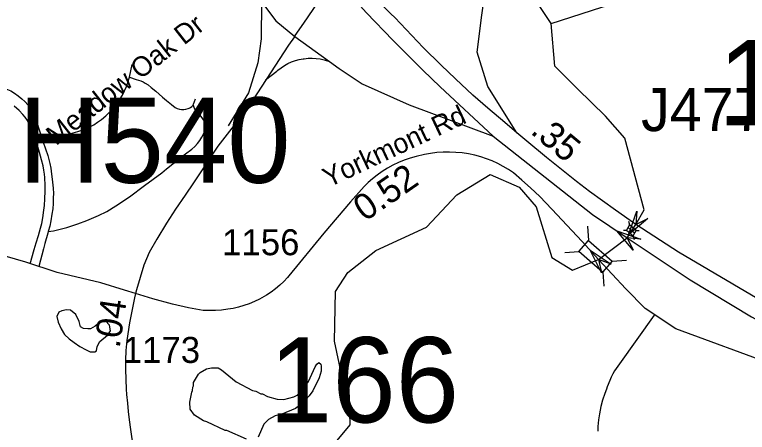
# Model space of a CAD drawing. Extents: x 1383679 to 1536984, y 460658 to 651027.
# Drawn here: x 1425343 to 1428871, y 528858 to 530866 of the extents above; entities that cross this region are included whole.
import ezdxf

# ---------------------------------------------------------------- set-up
doc = ezdxf.new("R2010")
doc.units = 0
for name, color, linetype in [('Exist Hydrographic Creek Single Shore', 7, 'Continuous'), ('Exist Hydrographic Misc Water Feature', 7, 'Continuous'), ('Exist Road Non-System Structure Non-Sys Other Number Label', 7, 'Continuous'), ('Exist Road Non-System Type 51', 7, 'Continuous'), ('Exist Road Non-System Type 51 Label', 7, 'Continuous'), ('Exist Road Primary Interstate Ramp 1 Lane Attributed', 7, 'Continuous'), ('Exist Road Primary Interstate Structure Standard Bridge CELL', 7, 'Continuous'), ('Exist Road Primary US Structure Non-Sys NCDOT Number Label', 7, 'Continuous'), ('Exist Road Secondary Mileage Hundredths English Label', 7, 'Continuous'), ('Exist Road Secondary Structure Standard Bridge Attributed CELL', 7, 'Continuous'), ('Exist Road Secondary Structure Standard Bridge CELL', 7, 'Continuous'), ('Exist Road Secondary Structure Standard Bridge Number Label', 7, 'Continuous'), ('Exist Road Secondary Type 51 Attributed', 7, 'Continuous'), ('Exist Road Secondary Type 51 Divided Attributed', 7, 'Continuous'), ('Exist Road Secondary Type 51 Label', 7, 'Continuous'), ('Exist Road Secondary Type 51 Number Label', 7, 'Continuous')]:
    doc.layers.add(name, color=color, linetype=linetype)

msp = doc.modelspace()

# ---------------------------------------------------------------- linework, layer by layer
at = {"layer": 'Exist Hydrographic Creek Single Shore'}
for points in [[(1427925.8, 530824.2), (1427764.1, 531069.2), (1427720.5, 531175.8), (1427590.4, 531205.8), (1427484.4, 531178.5), (1427152.2, 531134.8), (1426961.7, 531184.9), (1426908.9, 531399.9), (1426682.6, 531701), (1426597.1, 531786.4), (1426425.2, 532097.6), (1426291.2, 532438.1), (1426278.1, 532573.7), (1426015.7, 532687.6), (1426019.7, 532930.4), (1426098.8, 533129), (1426166.7, 533193.3), (1426279.7, 533401)], [(1427925.8, 530824.2), (1428170.6, 530903), (1428458.7, 530990.6), (1428823.7, 530907.9), (1429066.6, 530985), (1429249.7, 530964.9), (1429389.7, 530870.2), (1429548.6, 530893.3), (1429876.7, 531044.2), (1429921.7, 531243.5), (1430326.7, 531911.5), (1430479.7, 532066), (1431105.7, 532522.8)], [(1426847.7, 528761.4), (1426958.7, 528893.9), (1426953.7, 529067.9), (1426928.7, 529084.9), (1426882.6, 529295.9), (1426887.7, 529535.4), (1426947.6, 529626), (1427082.7, 529731.6), (1427326.7, 529844.8), (1427471.7, 529999.6), (1427632.7, 530098), (1427772.7, 530036.1), (1427854.7, 529942.6), (1427930.1, 529699.1), (1428029.2, 529638), (1428154.6, 529688.4), (1428292.6, 529792.5), (1428333.2, 529857.1), (1428373.7, 529928.4), (1428280.2, 530272.2), (1428188.1, 530378.1), (1428052.6, 530509.3), (1427943.3, 530618.7), (1427925.8, 530824.2)]]:
    msp.add_lwpolyline(points, dxfattribs=at)
at = {"layer": 'Exist Hydrographic Misc Water Feature'}
for points in [[(1425696.4, 529355.1), (1425674.1, 529357.5), (1425659.8, 529365), (1425654, 529391.3), (1425638.3, 529424), (1425612.6, 529445.8), (1425592.4, 529447.1), (1425570.1, 529441.4), (1425555.4, 529434.9), (1425547.2, 529414.3), (1425552.5, 529387.6), (1425566.8, 529355.9), (1425582.7, 529329), (1425605.9, 529306.8), (1425629.2, 529289.4), (1425657.9, 529270.4), (1425688.5, 529254.3), (1425707.7, 529244.2), (1425728.9, 529244.7), (1425738.2, 529250.3), (1425740.6, 529270.1), (1425753.2, 529295.4), (1425790, 529325), (1425804.4, 529345.5), (1425800.6, 529372.7), (1425780.2, 529393.9), (1425763.4, 529396.1), (1425730.4, 529368.4), (1425709, 529356.3), (1425696.4, 529355.1)], [(1426459.4, 528824.5), (1426364.2, 528866.6), (1426356.2, 528866.7), (1426269.2, 528908.7), (1426253.3, 528913), (1426209.8, 528940), (1426188.4, 528968.5), (1426187.2, 529002.5), (1426196.2, 529050.3), (1426200.4, 529058.2), (1426200.7, 529074.2), (1426204.9, 529082), (1426205.2, 529098), (1426228.1, 529137.5), (1426236.3, 529145.3), (1426266.6, 529162.6), (1426290.8, 529168.1), (1426322.8, 529167.4), (1426338.6, 529159), (1426409.3, 529101.4), (1426488.5, 529059.7), (1426504.4, 529055.3), (1426528.2, 529042.8), (1426536.2, 529042.6), (1426559.9, 529030.1), (1426607.6, 529017), (1426639.6, 529016.3), (1426687.9, 529029.2), (1426704, 529036.8), (1426724.4, 529054.4), (1426757.4, 529101.6), (1426790.9, 529172.8), (1426798.9, 529186.4), (1426808.1, 529193.3)], [(1426808.1, 529193.3), (1426818.1, 529186), (1426819, 529176.2), (1426818.5, 529152.2), (1426809.9, 529120.4), (1426778.4, 529057.2), (1426761.9, 529033.6), (1426727.2, 528996.3), (1426694.7, 528973.1), (1426630, 528944.6), (1426597.9, 528937.3), (1426565.5, 528920), (1426542.9, 528896.5), (1426515.7, 528835.2)]]:
    msp.add_lwpolyline(points, dxfattribs=at)
at = {"layer": 'Exist Road Non-System Type 51'}
for p, q in [((1426694.5, 530765.6), (1426690.1, 530759.4)), ((1425895.8, 530565.6), (1425909.2, 530626.5)), ((1426467.1, 530422.3), (1426322.3, 530234.2)), ((1425930.2, 529543.6), (1425925.4, 529525.5))]:
    msp.add_line(p, q, dxfattribs=at)
for points in [[(1426694.5, 530765.6), (1426736.1, 530825.8), (1426853.1, 530997.8), (1426910.8, 531080.4)], [(1426690.1, 530759.4), (1426662.5, 530719.5), (1426467.1, 530422.3)], [(1425481.3, 530252.4), (1425530.1, 530269.7), (1425592.1, 530287.9), (1425647, 530304.1), (1425676.6, 530314.3), (1425701.7, 530325.3), (1425724.3, 530337.3), (1425743, 530349.4), (1425761.5, 530362.7), (1425782, 530380.2), (1425803.8, 530400.4), (1425819.7, 530417.3), (1425834.3, 530436.4), (1425848.8, 530456.9), (1425862.7, 530479.5), (1425872.2, 530499.3), (1425882.5, 530521.3), (1425888.9, 530540.7), (1425894.8, 530561.4), (1425895.8, 530565.6)], [(1425895.8, 530565.6), (1425928, 530555.1), (1425951.1, 530547.4), (1425962.4, 530542.6), (1425972.2, 530537.1), (1425985.7, 530528.4), (1426000.5, 530516.6), (1426022.3, 530497.9), (1426055.8, 530469.5), (1426075, 530452.9), (1426097.8, 530434.2), (1426116.7, 530420.3), (1426126.3, 530415.7), (1426136.4, 530412.4), (1426146.9, 530410.7), (1426157.5, 530410.6), (1426168.1, 530412.1), (1426178.3, 530415.1), (1426183.9, 530417.5), (1426190.5, 530420.3), (1426196.2, 530424.5), (1426200.8, 530429.9), (1426202.4, 530432.8)], [(1424988.3, 530471.1), (1425085.3, 530504.3), (1425117.7, 530512.4), (1425151.9, 530519.2), (1425190.7, 530525.7), (1425207.3, 530526.6), (1425227.4, 530525.8), (1425245.2, 530524.3), (1425262.6, 530520.8), (1425286.7, 530514.5), (1425309.4, 530506.6), (1425324.5, 530499.6), (1425341.9, 530489.3), (1425359.7, 530476.7), (1425377.5, 530462.3), (1425391.9, 530448.5), (1425407.8, 530430.8), (1425418.5, 530415.7), (1425432.6, 530393.6), (1425437.4, 530384.1), (1425446.7, 530359.9), (1425456, 530327.5), (1425481.3, 530252.4)], [(1426202.4, 530432.8), (1426204.2, 530436.2), (1426213.5, 530461.2)], [(1425418.7, 529668.3), (1425437, 529736.8), (1425447.7, 529768.3), (1425458.3, 529804.2), (1425468.5, 529840.1), (1425474.5, 529862.6), (1425479.5, 529889.5), (1425484.4, 529925.7), (1425486.5, 529948.3), (1425489.1, 529980), (1425490.1, 530017), (1425490, 530045.5), (1425488.8, 530082.8), (1425487.1, 530099.6), (1425484, 530119), (1425479.9, 530139.5), (1425472.2, 530168.8), (1425463.8, 530203.2), (1425431.9, 530305.8), (1425422.7, 530325.4), (1425414.6, 530341.1), (1425405, 530356.6), (1425393.7, 530374.2), (1425383.3, 530386), (1425364.4, 530405), (1425341.1, 530426.4)], [(1425505.1, 529822.9), (1425530.6, 529826.6), (1425594.5, 529843.3), (1425646.8, 529860.1), (1425690.3, 529876.8), (1425747.8, 529901), (1425787.4, 529920.5), (1425830.7, 529946.4), (1425896.5, 529990.6), (1425968.5, 530045), (1426051.2, 530106.1), (1426075, 530124.5), (1426166.2, 530196.3), (1426196.3, 530219.8), (1426210.3, 530232.8), (1426223.1, 530246.9), (1426234.7, 530262), (1426245.1, 530278), (1426254.1, 530294.8), (1426259.6, 530307.4), (1426261.4, 530318.3), (1426261.5, 530329.3), (1426260.1, 530340.3), (1426257.1, 530350.9), (1426252.7, 530361), (1426246.9, 530370.4), (1426239.7, 530378.8), (1426235.9, 530382.5), (1426223, 530396.5), (1426211.6, 530411.5), (1426202.4, 530432.8)], [(1425481.3, 530252.4), (1425502.4, 530189.8), (1425512.4, 530150.2), (1425516.9, 530127.5), (1425521.5, 530099.6), (1425524.1, 530075), (1425528.8, 530032.6), (1425530, 530005.8), (1425529.1, 529984.8), (1425528.1, 529957.6), (1425526.7, 529932.2), (1425523.1, 529907.2), (1425518, 529874.9), (1425512.8, 529850), (1425505.1, 529822.9)], [(1426322.3, 530234.2), (1426205.2, 530058), (1426163.6, 529998.7), (1426118.2, 529931.3), (1426075, 529864.3), (1426028.2, 529787.3), (1425990.9, 529722.2), (1425966.1, 529661.9), (1425930.2, 529543.6)], [(1425505.1, 529822.9), (1425503.2, 529815.9), (1425488.6, 529766.3), (1425482.5, 529741), (1425459.9, 529655)], [(1428421.5, 529421.1), (1428255.9, 529187.2), (1428231.6, 529153), (1428222.9, 529139.7), (1428215.4, 529123.2), (1428208.3, 529107.7), (1428195.9, 529076.7), (1428191.9, 529066), (1428184, 529044.7), (1428173.2, 529012.3), (1428165.7, 528982.3), (1428158.2, 528946.6), (1428154, 528918.5), (1428150.7, 528886.3), (1428150.7, 528863.6)], [(1425884.1, 529299.6), (1425879.3, 529251.3), (1425877.4, 529204.1), (1425877.3, 529178.9), (1425877.3, 529159.6), (1425879.8, 529066), (1425881.9, 529040.5), (1425886.3, 528997.6), (1425890.5, 528957.7), (1425895, 528917.6), (1425900.6, 528871.1), (1425905.2, 528837.7), (1425916.4, 528766.1), (1425923.6, 528724), (1425930.8, 528683.6), (1425938.7, 528641.7), (1425945.9, 528604.6), (1425954.2, 528564.6), (1425965.1, 528515.1), (1425968.1, 528503)]]:
    msp.add_lwpolyline(points, dxfattribs=at)
at = {"layer": 'Exist Road Primary Interstate Ramp 1 Lane Attributed'}
for points in [[(1427761.8, 530298.5), (1427621.5, 530520.3), (1427569.9, 530686.7), (1427592.8, 530864.7), (1427615.8, 531036.9), (1427597.5, 531199.1), (1427591.1, 531231.4), (1427552.7, 531323.9), (1427455.2, 531461.6), (1427346.2, 531553.5), (1427277.4, 531633.8)], [(1426531.8, 530927.8), (1426530.5, 530750.4), (1426514.6, 530635.1), (1426468.9, 530491.1), (1426371.8, 530332.3)], [(1426531.8, 530927.8), (1426600.6, 530836), (1426692.3, 530761.4)], [(1426692.3, 530761.4), (1426859.1, 530641.6)], [(1426550.7, 530552.6), (1426605.6, 530594.4), (1426610.9, 530599.1), (1426626.2, 530611), (1426642.3, 530621.6), (1426659.3, 530630.9), (1426677, 530638.8), (1426695.2, 530645.2), (1426713.9, 530650), (1426733, 530653.4), (1426737.7, 530654.2), (1426756.8, 530656.4), (1426776.1, 530657), (1426795.3, 530656.1), (1426814.4, 530653.5), (1426833.2, 530649.5), (1426859.1, 530641.6)], [(1426859.1, 530641.6), (1426906.1, 530607.8), (1427016.2, 530533.2), (1427242.9, 530432.8), (1427647.7, 530281.3)]]:
    msp.add_lwpolyline(points, dxfattribs=at)
at = {"layer": 'Exist Road Primary Interstate Structure Standard Bridge CELL'}
for p, q in [((1428298.7, 529873.7), (1428303.7, 529855.9)), ((1428296.4, 529843), (1428327.6, 529815.7)), ((1428274.1, 529829.8), (1428289.2, 529830)), ((1428320.5, 529803), (1428325.5, 529785.3)), ((1428334.8, 529828.6), (1428349.9, 529828.8))]:
    msp.add_line(p, q, dxfattribs=at)
msp.add_lwpolyline([(1428289.2, 529830), (1428320.3, 529802.8), (1428334.8, 529828.7), (1428303.7, 529855.9)], close=True, dxfattribs=at)
at = {"layer": 'Exist Road Secondary Structure Standard Bridge Attributed CELL'}
for points in [[(1428391.4, 529886), (1428298.6, 529806.9), (1428339.4, 529921.8), (1428333.2, 529857.1)], [(1428321.6, 529734.3), (1428242.4, 529827), (1428357.3, 529786.3), (1428292.6, 529792.5)], [(1428168.4, 529624.8), (1428114.4, 529734.2), (1428215.8, 529666.5), (1428154.6, 529688.4)]]:
    msp.add_lwpolyline(points, close=True, dxfattribs=at)
at = {"layer": 'Exist Road Secondary Structure Standard Bridge CELL'}
for p, q in [((1428102, 529849.4), (1428106.6, 529780.5)), ((1427991.3, 529722.8), (1428060.1, 529727.4)), ((1428220.1, 529680.7), (1428288.9, 529685.3)), ((1428174.7, 529628.8), (1428179.3, 529560))]:
    msp.add_line(p, q, dxfattribs=at)
msp.add_lwpolyline([(1428106.6, 529780.5), (1428220.3, 529681), (1428173.8, 529627.9), (1428060.1, 529727.4)], close=True, dxfattribs=at)
at = {"layer": 'Exist Road Secondary Type 51 Attributed'}
for points in [[(1428154.6, 529688.4), (1428074.9, 529775.5), (1427929.8, 529930.4), (1427871.2, 529992.4), (1427826.1, 530034), (1427785.6, 530070.9), (1427744.9, 530105), (1427720.7, 530121.4), (1427695.4, 530136.5), (1427669.4, 530150.3), (1427642.7, 530162.7), (1427615.3, 530173.6), (1427587.4, 530183.1), (1427559, 530191), (1427527.6, 530197.2), (1427497.5, 530201.5), (1427467.2, 530204.2), (1427436.9, 530205.4), (1427406.5, 530205), (1427376.1, 530203), (1427345.9, 530199.4), (1427316, 530194.3), (1427276.2, 530185), (1427247.5, 530176.4), (1427219.3, 530166.4), (1427191.7, 530154.9), (1427164.7, 530142), (1427138.5, 530127.6), (1427113, 530111.9), (1427088.4, 530094.9), (1427065.6, 530076.5), (1427045.6, 530059.2), (1427026.1, 530039.6), (1426960.1, 529966.1), (1426832, 529816), (1426662.8, 529610.1), (1426656.8, 529603.1), (1426638.8, 529583.7), (1426619.7, 529565.3), (1426599.5, 529548.2), (1426578.4, 529532.2), (1426556.3, 529517.6), (1426533.4, 529504.3), (1426522.2, 529498.2), (1426497.8, 529486.4), (1426472.8, 529476), (1426447.2, 529467.1), (1426421.2, 529459.7), (1426394.7, 529453.9), (1426369, 529449.3), (1426339.5, 529445.7), (1426310, 529443.6), (1426280.3, 529443.1), (1426250.7, 529444.2), (1426180.7, 529456.3), (1426103.8, 529473.8), (1426008.8, 529499.2), (1425925.4, 529525.5)], [(1425925.4, 529525.5), (1425872.9, 529542.1), (1425758.3, 529577), (1425548.7, 529626.3), (1425396.5, 529675.5), (1425298.2, 529705.7)], [(1429006.8, 529179.1), (1428527.2, 529356.2), (1428378.2, 529454.1), (1428285, 529547.3), (1428154.6, 529688.4)], [(1425925.4, 529525.5), (1425919.7, 529504.4), (1425896.9, 529384.4), (1425884.1, 529299.6)]]:
    msp.add_lwpolyline(points, dxfattribs=at)
at = {"layer": 'Exist Road Secondary Type 51 Divided Attributed'}
for points in [[(1427761.8, 530298.5), (1427704, 530347.6), (1427621.6, 530416.3), (1427549.7, 530479.3), (1427466.2, 530557.1), (1427396.4, 530622.8), (1427310.4, 530708.3), (1427173.6, 530852.1), (1427154.7, 530870), (1427122, 530902.5), (1427090.5, 530936.1), (1427060.2, 530970.8), (1427031, 531006.5), (1426950.5, 531101.2)], [(1426890, 531039.6), (1427036.9, 530874.7), (1427164.3, 530743.2), (1427309.2, 530598.7), (1427392.6, 530519.9), (1427647.7, 530281.3)], [(1428333.2, 529857.1), (1428235.6, 529926.1), (1428111.3, 530016.7), (1428048.9, 530064.2), (1427904.5, 530180.1), (1427809.2, 530257.6), (1427761.8, 530298.5)], [(1427647.7, 530281.3), (1428125.8, 529905.4), (1428292.6, 529792.5)], [(1431066.2, 528589), (1430916, 528652.1), (1429789.3, 529084.5), (1429689.4, 529127), (1429425.5, 529242.7), (1429042, 529433.3), (1428945.6, 529485.9), (1428539.1, 529724.1), (1428333.2, 529857.1)], [(1428292.6, 529792.5), (1428595.2, 529590.8), (1428890.6, 529413.6), (1429109.5, 529295.4), (1429344.9, 529175.9), (1429988.3, 528901.2), (1430591.4, 528672.2), (1430917.3, 528553.2), (1431038.3, 528502.5)]]:
    msp.add_lwpolyline(points, dxfattribs=at)

# ---------------------------------------------------------------- texts
at = {"layer": 'Exist Road Non-System Structure Non-Sys Other Number Label'}
msp.add_text('J477', height=206.69, dxfattribs=at).set_placement((1428359.1, 530306.3))
at = {"layer": 'Exist Road Non-System Type 51 Label'}
msp.add_text('Meadow Oak Dr', height=95, rotation=38.1294, dxfattribs=at).set_placement((1425542.2, 530233.2))
at = {"layer": 'Exist Road Primary US Structure Non-Sys NCDOT Number Label'}
msp.add_text('H540', height=410.1, dxfattribs=at).set_placement((1425361, 530057.8))
at = {"layer": 'Exist Road Secondary Mileage Hundredths English Label'}
for s, rotation, p in [('.35', 320.1694, (1427822, 530298.5)), ('0.52', 34.688, (1427029.8, 529868.6)), ('.04', 81.3913, (1425848.3, 529259.6))]:
    msp.add_text(s, height=125, rotation=rotation, dxfattribs=at).set_placement(p)
at = {"layer": 'Exist Road Secondary Structure Standard Bridge Number Label'}
for s, p in [('141', (1428729.4, 530334.6)), ('166', (1426567.8, 528905.3))]:
    msp.add_text(s, height=410.1, dxfattribs=at).set_placement(p)
at = {"layer": 'Exist Road Secondary Type 51 Label'}
msp.add_text('Yorkmont Rd', height=95, rotation=25.1865, dxfattribs=at).set_placement((1426854.9, 530033.4))
at = {"layer": 'Exist Road Secondary Type 51 Number Label'}
for s, p in [('1156', (1426342.4, 529709.5)), ('1173', (1425864.2, 529191.6))]:
    msp.add_text(s, height=125, dxfattribs=at).set_placement(p)

doc.saveas('drawing.dxf')
